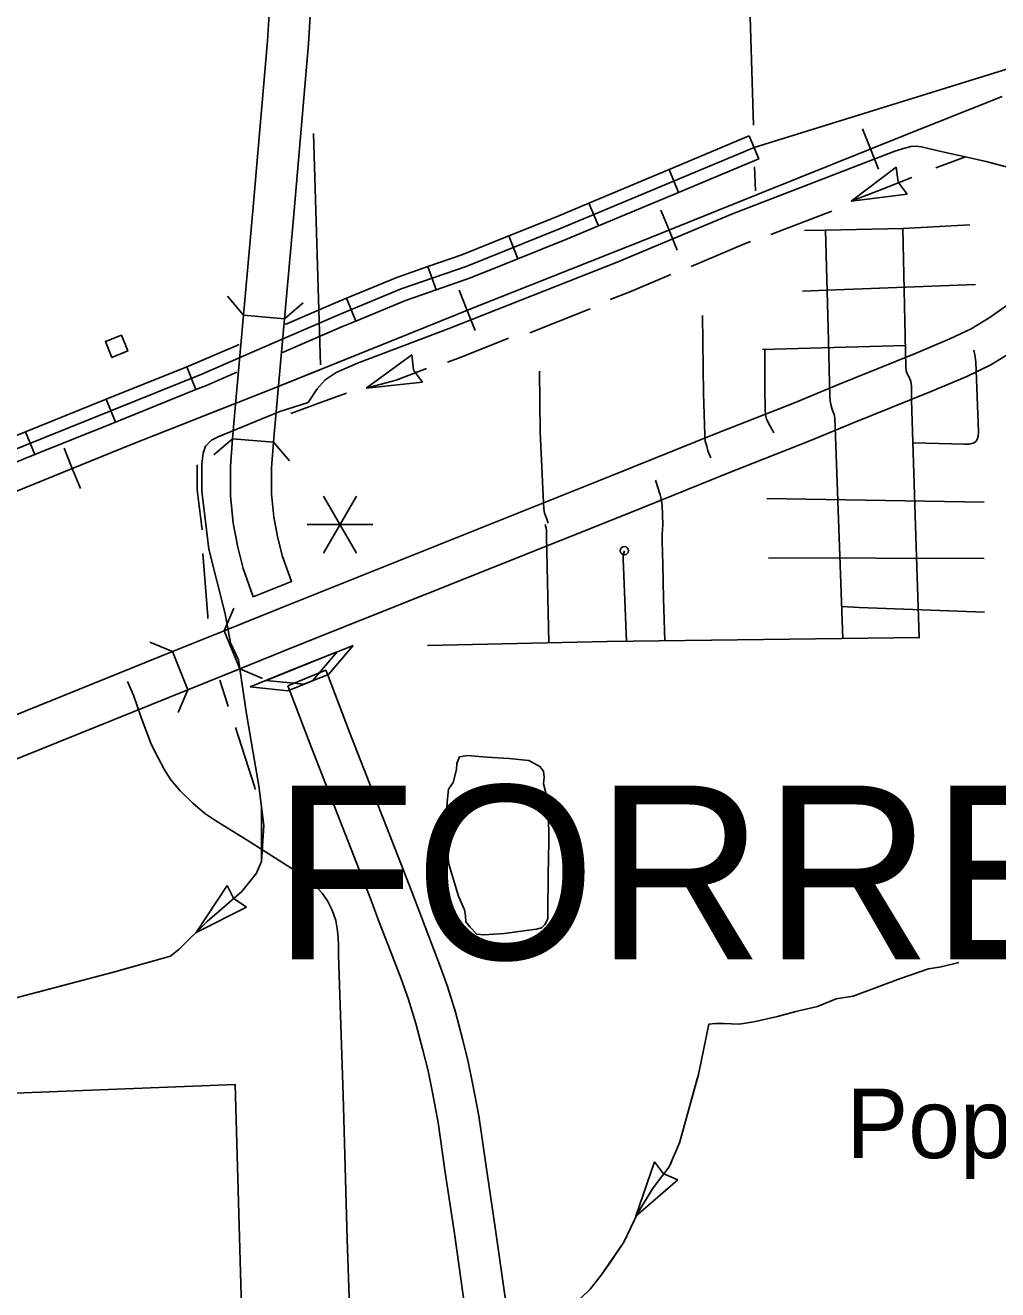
# Model space of a CAD drawing. Extents: x 1084508 to 1142749, y 1057638 to 1093403.
# Drawn here: x 1136713 to 1138567, y 1086863 to 1089275 of the extents above; entities that cross this region are included whole.
import ezdxf

# ---------------------------------------------------------------- set-up
doc = ezdxf.new("R2010")
doc.units = 0
for name, color, linetype in [('Level 10', 7, 'Continuous'), ('Level 15', 7, 'Continuous'), ('Level 32', 7, 'Continuous'), ('Level 33', 7, 'Continuous'), ('Level 34', 7, 'Continuous'), ('Level 35', 7, 'Continuous'), ('Level 37', 7, 'Continuous'), ('Level 40', 7, 'Continuous'), ('Level 42', 7, 'Continuous'), ('Level 43', 7, 'Continuous'), ('Level 48', 7, 'Continuous'), ('Level 5', 7, 'Continuous'), ('Level 56', 7, 'Continuous'), ('Level 6', 7, 'Continuous')]:
    doc.layers.add(name, color=color, linetype=linetype)

msp = doc.modelspace()

# ---------------------------------------------------------------- linework, layer by layer
at = {"layer": 'Level 10'}
for p, q in [((1137128.8, 1088722.6), (1137207, 1088715.7)), ((1137108.3, 1088486.4), (1137186.5, 1088480.1))]:
    msp.add_line(p, q, dxfattribs=at)
for points in [[(1137172.7, 1089803.6), (1137178.3, 1089627.9), (1137181.6, 1089507.8), (1137182.2, 1089425.5), (1137180.5, 1089342.5), (1137177.2, 1089286.7), (1137175, 1089245.4), (1137146.6, 1088921.5), (1137128.8, 1088722.6)], [(1137207, 1088715.7), (1137224.8, 1088914.6), (1137253.3, 1089239.9), (1137255.6, 1089282.3), (1137258.9, 1089339.4), (1137260.6, 1089425), (1137260.1, 1089509.2), (1137256.7, 1089630.3), (1137251.1, 1089806.1), (1137172.7, 1089803.6)], [(1137128.8, 1088722.6), (1137123.1, 1088658.9), (1137110.1, 1088509.2), (1137108.3, 1088486.4)], [(1137207, 1088715.7), (1137201.3, 1088652), (1137188.3, 1088502.4), (1137186.5, 1088480.1)], [(1137147.8, 1088185.1), (1137128.6, 1088239.2), (1137118.1, 1088280), (1137109.2, 1088325.9), (1137104.3, 1088377.6), (1137104, 1088434.5), (1137108.3, 1088486.4)], [(1137186.5, 1088480.1), (1137182.5, 1088431.4), (1137182.7, 1088381.6), (1137187, 1088337.2), (1137194.7, 1088297.2), (1137203.7, 1088262.2), (1137220.7, 1088214.4), (1137147.8, 1088185.1)], [(1137634.2, 1086804.1), (1137609, 1086982.2), (1137591, 1087102.7), (1137577.9, 1087195.1), (1137565.7, 1087257.6), (1137557.6, 1087298.3), (1137547.2, 1087339.6), (1137533.5, 1087392.9), (1137518.2, 1087441.7), (1137503, 1087484), (1137482.6, 1087537.1), (1137461.4, 1087592.4), (1137445.2, 1087635.4), (1137331.5, 1087927.1), (1137289.1, 1088037.5), (1137286.1, 1088045.1), (1137213.4, 1088015.6)], [(1137213.4, 1088015.6), (1137215.9, 1088009.2), (1137258.4, 1087898.7), (1137371.9, 1087607.4), (1137388, 1087564.5), (1137409.3, 1087508.9), (1137429.5, 1087456.6), (1137443.8, 1087416.7), (1137458, 1087371.4), (1137471.2, 1087320.2), (1137481.1, 1087281.1), (1137488.7, 1087242.4), (1137500.5, 1087182), (1137513.3, 1087091.4), (1137531.3, 1086970.8), (1137556.5, 1086793.1)]]:
    msp.add_lwpolyline(points, dxfattribs=at)
at = {"layer": 'Level 15'}
for p, q in [((1137092.5, 1088120.3), (1137121.8, 1088047.6)), ((1136993.8, 1088080.5), (1137023.2, 1088007.8))]:
    msp.add_line(p, q, dxfattribs=at)
for points in [[(1138674.3, 1088824.6), (1138649.3, 1088796.4), (1138627.2, 1088775.8), (1138593.5, 1088746.9), (1138550.9, 1088717.4), (1138516.6, 1088696.6), (1138476.2, 1088677.2), (1138411.8, 1088650.2), (1138260.3, 1088588.7), (1138180, 1088555.2), (1138030.2, 1088496.4), (1137830.5, 1088415.8), (1137197.9, 1088162.9)], [(1137227, 1088090.1), (1137859.8, 1088342.9), (1138059.2, 1088423.5), (1138209.4, 1088482.5), (1138290.2, 1088516.1), (1138441.8, 1088577.7), (1138508.3, 1088605.6), (1138554, 1088627.5), (1138593.6, 1088651.5), (1138641.5, 1088684.7), (1138679.5, 1088717.3), (1138705.5, 1088741.5), (1138733, 1088772.6)], [(1137197.8, 1088162.9), (1137092.5, 1088120.3)], [(1136993.8, 1088080.5), (1137092.5, 1088120.3)], [(1137121.8, 1088047.6), (1137227.1, 1088090.1)], [(1136280, 1087792.3), (1136534.7, 1087895.1), (1136993.8, 1088080.5)], [(1137121.8, 1088047.6), (1137023.2, 1088007.8)], [(1137023.2, 1088007.8), (1136564.1, 1087822.4), (1136309.3, 1087719.6)]]:
    msp.add_lwpolyline(points, dxfattribs=at)
at = {"layer": 'Level 32'}
for p, q in [((1138093.6, 1089064.2), (1138111.8, 1089020.7)), ((1137940.7, 1089000.2), (1137958.9, 1088956.7)), ((1137787.8, 1088936.2), (1137806, 1088892.7)), ((1137634.8, 1088873.5), (1137652.3, 1088829.9)), ((1137480.9, 1088815.2), (1137496.4, 1088770.7)), ((1137325.2, 1088754.7), (1137343.2, 1088711.2)), ((1137020.9, 1088623.9), (1137038.5, 1088580.3)), ((1136867.2, 1088562), (1136884.8, 1088518.3)), ((1136713.5, 1088500), (1136731.1, 1088456.3))]:
    msp.add_line(p, q, dxfattribs=at)
for points in [[(1138093.6, 1089064.2), (1137940.7, 1089000.2)], [(1138102.7, 1089042.5), (1137734.9, 1088888.5), (1137553.5, 1088815.5), (1137429.5, 1088772.4), (1137309.1, 1088722.5), (1137164.5, 1088660), (1137049.6, 1088610.1), (1136285.7, 1088302.1), (1135660.3, 1088050.6), (1135306.6, 1087911.5), (1134323, 1087517.7), (1133947.2, 1087366.5), (1133939.7, 1087363.7), (1133934.5, 1087361.8)], [(1138111.8, 1089020.7), (1137958.9, 1088956.7)], [(1137940.7, 1089000.2), (1137787.8, 1088936.2)], [(1137787.8, 1088936.2), (1137725.9, 1088910.2), (1137634.8, 1088873.5)], [(1137958.9, 1088956.7), (1137806, 1088892.7)], [(1137806, 1088892.7), (1137743.8, 1088866.7), (1137652.3, 1088829.9)], [(1137634.8, 1088873.5), (1137545.2, 1088837.5), (1137480.9, 1088815.2)], [(1137480.9, 1088815.2), (1137421.2, 1088794.4), (1137325.2, 1088754.7)], [(1137652.3, 1088829.9), (1137561.7, 1088793.4), (1137496.4, 1088770.7)], [(1137496.4, 1088770.7), (1137437.9, 1088750.4), (1137343.2, 1088711.2)], [(1137325.2, 1088754.7), (1137299.9, 1088744.2), (1137208.5, 1088704.6)], [(1137343.2, 1088711.2), (1137318.2, 1088700.9), (1137203.2, 1088651.1)], [(1137120.8, 1088666.7), (1137040.5, 1088631.8), (1137020.9, 1088623.9)], [(1137020.9, 1088623.9), (1136867.2, 1088562)], [(1137116.5, 1088613.5), (1137058.7, 1088588.4), (1137038.5, 1088580.3)], [(1137038.5, 1088580.3), (1136884.8, 1088518.3)], [(1136867.2, 1088562), (1136713.5, 1088500)], [(1136713.5, 1088500), (1136559.8, 1088438)], [(1136884.8, 1088518.3), (1136731.1, 1088456.3)], [(1136731.1, 1088456.3), (1136577.4, 1088394.4)]]:
    msp.add_lwpolyline(points, dxfattribs=at)
at = {"layer": 'Level 33'}
for points in [[(1138198.8, 1088883.6), (1138239.2, 1088884.5), (1138386.2, 1088888), (1138514.4, 1088894.6)], [(1138386.2, 1088888), (1138392.2, 1088623.4), (1138393, 1088616.3), (1138395.6, 1088609.3), (1138399, 1088602.7)], [(1138252, 1088542.7), (1138249, 1088552.2), (1138247.7, 1088559.2), (1138247.4, 1088567.2), (1138244.2, 1088698.2), (1138239.2, 1088884.5)], [(1138525, 1088780.7), (1138242.3, 1088770.1), (1138194.9, 1088767.9)], [(1138020.4, 1088450.1), (1138014.5, 1088463.6), (1138012.4, 1088472.5), (1138009.7, 1088482), (1138009, 1088494.3), (1138006.3, 1088572.8), (1138004.3, 1088722)], [(1138118.7, 1088656.6), (1138391.3, 1088664.6)], [(1138123.2, 1088656.7), (1138123.6, 1088582.8)], [(1138405.8, 1088478.9), (1138504.3, 1088476.3), (1138513.1, 1088476.3), (1138518.2, 1088477.3), (1138522.3, 1088478.7), (1138526.1, 1088482.1), (1138528.5, 1088485.2), (1138530.3, 1088491.5), (1138530.5, 1088499.8), (1138525.7, 1088633.3), (1138524, 1088646.6), (1138521.8, 1088655.6)], [(1138399, 1088602.7), (1138401.8, 1088595.6), (1138403, 1088587.1), (1138403.3, 1088560.3), (1138410.6, 1088320.7), (1138417.4, 1088107.3)], [(1138252, 1088542.7), (1138255.7, 1088533), (1138257.1, 1088526.2), (1138272.1, 1088105.5)], [(1137695.1, 1088499.9), (1137701.3, 1088364.1), (1137701.9, 1088353.8), (1137703.3, 1088344.9), (1137706.7, 1088335.4), (1137710.4, 1088325.5)], [(1138541.6, 1088365.7), (1138127.4, 1088372.6)], [(1137704.6, 1088323.2), (1137706.5, 1088315.9), (1137707, 1088311.7), (1137707, 1088300.7), (1137711.2, 1088097.4)], [(1137859.7, 1088100.4), (1137853.4, 1088256.7), (1137853.4, 1088264.1), (1137855.5, 1088273)], [(1138130.1, 1088259.2), (1138541.6, 1088258.5)], [(1138269.9, 1088166.4), (1138303.5, 1088165), (1138542.3, 1088156.1)], [(1137480, 1088092), (1137822.8, 1088100), (1138418.7, 1088107.3)], [(1137335.6, 1086700.1), (1137326.7, 1086959.4), (1137318.9, 1087234.9), (1137310.4, 1087501.6), (1137310.4, 1087519), (1137309.6, 1087535.7), (1137307.7, 1087552.3), (1137305, 1087567.8), (1137298.4, 1087587.6), (1137289.1, 1087605.4), (1137279, 1087619.8), (1137262.7, 1087637.6), (1137249.6, 1087648.5), (1137235.6, 1087657.8), (1137211.2, 1087673.3), (1137141.1, 1087717.8), (1137074.5, 1087758.9), (1137055.5, 1087771.7), (1137032.2, 1087791.7), (1137008.3, 1087815.2), (1136990.3, 1087835.9), (1136978.4, 1087855.2), (1136965.3, 1087880.2), (1136953.1, 1087904), (1136933, 1087957), (1136919.1, 1087997.7), (1136907.7, 1088023.4)]]:
    msp.add_lwpolyline(points, dxfattribs=at)
msp.add_circle((1137855.5, 1088273), 7.85, dxfattribs=at)
at = {"layer": 'Level 34'}
for points in [[(1138715.8, 1089232.2), (1138102.7, 1089042.5)], [(1137695.1, 1088499.9), (1137693.5, 1088615.6)], [(1138140.7, 1088497.7), (1138133.2, 1088510.7), (1138126.4, 1088523.7), (1138124.3, 1088531.9), (1138123.7, 1088542.8), (1138123.6, 1088582.8)], [(1137915, 1088407.6), (1137923.5, 1088379.7), (1137925.6, 1088371.8), (1137927.2, 1088359.8), (1137928.7, 1088322.1), (1137927.7, 1088304.4), (1137927.2, 1088290.7), (1137928.7, 1088247.3), (1137929.8, 1088181.9), (1137932.9, 1088101.3)]]:
    msp.add_lwpolyline(points, dxfattribs=at)
at = {"layer": 'Level 35'}
msp.add_lwpolyline([(1137708.8, 1087799.2), (1137701.5, 1087828.2), (1137702.2, 1087841.3), (1137701.5, 1087852.5), (1137694.3, 1087861.7), (1137673.3, 1087872.9), (1137635.8, 1087876.8), (1137593.1, 1087879.4), (1137556.3, 1087882.7), (1137541.2, 1087880.1), (1137536, 1087866.9), (1137535.3, 1087855.8), (1137528.8, 1087830.8), (1137520.2, 1087818.3), (1137517.6, 1087793.3), (1137515, 1087746.7), (1137516.9, 1087710.5), (1137520.9, 1087675), (1137539.3, 1087613.9), (1137550.4, 1087588.2), (1137552.4, 1087576.4), (1137553.1, 1087565.2), (1137560.9, 1087555.4), (1137574.1, 1087541.6), (1137587.2, 1087540.3), (1137626.6, 1087542.9), (1137668, 1087548.8), (1137687.7, 1087550.8), (1137697.6, 1087553.4), (1137703.5, 1087560), (1137709.4, 1087570.5), (1137709.4, 1087586.9), (1137710.1, 1087652.7), (1137711.4, 1087719.7), (1137710.7, 1087771.6), (1137708.8, 1087799.2)], dxfattribs=at)
at = {"layer": 'Level 37'}
for points in [[(1137128.8, 1088722.6), (1137098.6, 1088758.8)], [(1137243.1, 1088745.9), (1137207, 1088715.7)], [(1137072.4, 1088456), (1137108.3, 1088486.4)], [(1137186.5, 1088480.1), (1137216.9, 1088444.2)], [(1137092.5, 1088120.3), (1137110.9, 1088163.7)], [(1136950.5, 1088098.9), (1136993.8, 1088080.5)], [(1137165.2, 1088029.2), (1137121.8, 1088047.6)], [(1137023.2, 1088007.8), (1137004.8, 1087964.4)]]:
    msp.add_lwpolyline(points, dxfattribs=at)
at = {"layer": 'Level 40'}
for p, q in [((1138324.8, 1089039.6), (1138309.3, 1089078)), ((1138324.8, 1089039.6), (1138340.3, 1089001.2)), ((1137940.6, 1088884.5), (1137925.1, 1088922.9)), ((1137940.6, 1088884.5), (1137956.2, 1088846.1)), ((1137555.6, 1088731.5), (1137540.2, 1088769.9)), ((1137555.6, 1088731.5), (1137571, 1088693)), ((1136802.4, 1088430), (1136786.8, 1088468.4)), ((1136802.4, 1088430), (1136818, 1088391.6))]:
    msp.add_line(p, q, dxfattribs=at)
for points in [[(1138575.7, 1089139.3), (1138389, 1089065.4), (1138116.8, 1088955.7), (1137904.2, 1088869.8), (1137753.2, 1088810.2), (1137569.2, 1088736.9), (1137410, 1088673), (1137187.4, 1088583.1)], [(1138575.7, 1089139.3), (1138389, 1089065.4), (1138116.8, 1088955.7), (1137904.2, 1088869.8), (1137753.2, 1088810.2), (1137569.2, 1088736.9), (1137410, 1088673), (1137198.6, 1088587.7)], [(1137187.4, 1088583.1), (1136913.5, 1088475.2), (1136342.8, 1088243.2), (1135736.1, 1088003), (1135238.2, 1087802.4), (1134649.7, 1087567), (1134040, 1087322.6), (1133385.5, 1087060.5)], [(1137109.8, 1088552.5), (1136913.5, 1088475.2), (1136342.8, 1088243.2), (1135736.1, 1088003), (1135238.2, 1087802.4), (1134649.7, 1087567), (1134040, 1087322.6), (1133385.5, 1087060.5)]]:
    msp.add_lwpolyline(points, dxfattribs=at)
at = {"layer": 'Level 42'}
for p, q in [((1137338.3, 1088092.5), (1137255.3, 1088059.1)), ((1137291.5, 1088037.1), (1137338.3, 1088092.5)), ((1137307.6, 1088080.2), (1137224.6, 1088046.8)), ((1137260.8, 1088024.8), (1137307.6, 1088080.2)), ((1137224.6, 1088046.8), (1137141.6, 1088013.4)), ((1137255.3, 1088059.1), (1137172.3, 1088025.7)), ((1137172.3, 1088025.7), (1137244.4, 1088018.2)), ((1137213.6, 1088005.8), (1137260.8, 1088024.8)), ((1137244.4, 1088018.2), (1137291.5, 1088037.1)), ((1137141.6, 1088013.4), (1137213.6, 1088005.8))]:
    msp.add_line(p, q, dxfattribs=at)
at = {"layer": 'Level 43'}
for p, q in [((1138373.9, 1089004.8), (1138287.9, 1088940)), ((1138377.4, 1088976.3), (1138373.9, 1089004.8)), ((1138394.8, 1088953.1), (1138377.6, 1088976)), ((1138287.9, 1088940), (1138394.8, 1088953.1)), ((1137450.4, 1088646.6), (1137363.2, 1088583.3)), ((1137453.3, 1088618), (1137450.4, 1088646.6)), ((1137470.3, 1088594.5), (1137453.5, 1088617.7)), ((1137363.2, 1088583.3), (1137470.3, 1088594.5)), ((1137097.9, 1087634.7), (1137038.6, 1087544.7)), ((1137110.8, 1087609), (1137097.9, 1087634.7)), ((1137135, 1087593), (1137111, 1087608.7)), ((1137038.6, 1087544.7), (1137135, 1087593)), ((1137877.2, 1087003.8), (1137912.9, 1087107.1)), ((1137912.9, 1087107.1), (1137930.3, 1087084.4)), ((1137957.1, 1087073.2), (1137930.6, 1087084.2)), ((1137877.2, 1087003.8), (1137957.1, 1087073.2))]:
    msp.add_line(p, q, dxfattribs=at)
for points in [[(1136688.2, 1087418.1), (1136881.3, 1087469), (1136989.7, 1087499.5), (1137006.6, 1087513), (1137060, 1087565.8), (1137125.7, 1087622.8), (1137153.8, 1087657.7), (1137163.6, 1087680.1), (1137168.1, 1087749), (1137158.6, 1087824.3), (1137152.1, 1087861.6), (1137134.5, 1087961.6), (1137119.8, 1088064.8), (1137104.2, 1088097.3), (1137094.3, 1088152.6), (1137063.1, 1088275.9), (1137049.5, 1088386.4), (1137049.5, 1088438.6), (1137052.1, 1088459.4), (1137056.8, 1088472.3), (1137068, 1088483.8), (1137080.7, 1088490.1), (1137198.6, 1088538.9), (1137252.3, 1088555.7), (1137269.5, 1088582), (1137284.9, 1088599.3), (1137305.8, 1088612.9), (1137346.6, 1088631), (1137519.7, 1088696.3), (1137841.4, 1088823.2), (1138061.6, 1088915.7), (1138371.5, 1089035.4), (1138392.2, 1089041.6), (1138401.6, 1089044), (1138411.5, 1089044.7), (1138422, 1089043.4), (1138453.7, 1089036), (1138545.5, 1089015.5), (1138600.7, 1089001.2)], [(1138449.5, 1089003.2), (1138506.1, 1089024.3), (1138544.8, 1089015.7)], [(1138345.9, 1088962.4), (1138403.9, 1088984.8)], [(1138287.9, 1088940), (1138345.9, 1088962.4)], [(1138134.9, 1088876.2), (1138250.9, 1088920.9)], [(1137982.6, 1088815.5), (1138084.7, 1088858.4), (1138095.7, 1088862.6)], [(1137828.1, 1088752), (1137864.5, 1088766.3), (1137944.3, 1088799.8)], [(1137674.9, 1088688.8), (1137790.5, 1088734.5)], [(1137517.9, 1088632.6), (1137540.9, 1088641.3), (1137634.5, 1088678.2)], [(1137363.2, 1088583.3), (1137420, 1088598.7), (1137478.2, 1088620.7)], [(1137219.5, 1088534.8), (1137277.7, 1088556.7), (1137325.2, 1088573.8)], [(1137050, 1088313), (1137040.7, 1088389.3), (1137040.7, 1088436.7)], [(1137060.9, 1088143.7), (1137060.9, 1088147.8), (1137051.5, 1088267.6)], [(1137099.7, 1087976), (1137098.7, 1087980), (1137083.8, 1088026.4)], [(1137151.5, 1087817.5), (1137150.5, 1087821.5), (1137113.9, 1087935.9)], [(1137155.4, 1087661.3), (1137163.6, 1087680.1), (1137163.7, 1087783.4)], [(1137038.6, 1087544.7), (1137060, 1087565.8), (1137125.7, 1087622.8), (1137130.3, 1087628.5)], [(1136894.4, 1087472.7), (1136989.7, 1087499.5), (1137006.6, 1087513), (1137009.2, 1087515.6)], [(1138493, 1087487.5), (1138459.7, 1087479.5), (1138435.7, 1087475.4), (1138382.3, 1087456.8), (1138291.6, 1087423.4), (1138259.6, 1087418.1), (1138223.6, 1087403.4), (1138182.2, 1087394), (1138147.6, 1087384.7), (1138102.2, 1087374), (1138074.2, 1087370), (1138044.9, 1087371.4), (1138028.9, 1087371.4), (1138016.8, 1087370), (1137996.8, 1087273.9), (1137960.8, 1087143.2), (1137940.8, 1087097.8), (1137910.1, 1087057.8), (1137880.8, 1087009.7), (1137854.1, 1086953.7), (1137811.4, 1086891), (1137790.1, 1086864.3), (1137754.1, 1086829.6)], [(1136734.2, 1087430.2), (1136854.4, 1087461.9)], [(1137994.5, 1087265.4), (1137961.5, 1087145.6)], [(1137945.1, 1087107.5), (1137940.8, 1087097.8), (1137910.1, 1087057.8), (1137880.8, 1087009.7), (1137877.8, 1087003.5)], [(1137860, 1086966.1), (1137854.1, 1086953.7), (1137826.9, 1086913.6)], [(1137826.9, 1086913.6), (1137811.4, 1086891), (1137790.1, 1086864.3), (1137789.7, 1086863.9)]]:
    msp.add_lwpolyline(points, dxfattribs=at)
at = {"layer": 'Level 48'}
for p, q in [((1137344.5, 1088377.2), (1137281.7, 1088268.4)), ((1137281.7, 1088377.2), (1137344.5, 1088268.4)), ((1137250.4, 1088322.8), (1137375.9, 1088322.8))]:
    msp.add_line(p, q, dxfattribs=at)
at = {"layer": 'Level 5'}
msp.add_lwpolyline([(1137262.4, 1089068.9), (1137276.1, 1088627.4)], dxfattribs=at)
at = {"layer": 'Level 56'}
msp.add_lwpolyline([(1136896.3, 1088684.4), (1136908.5, 1088654.1), (1136878.1, 1088641.8), (1136865.9, 1088672.1)], close=True, dxfattribs=at)
at = {"layer": 'Level 6'}
for points in [[(1138081.6, 1089746.2), (1138101.4, 1089084.7)], [(1138103.8, 1089005.5), (1138105.2, 1088959.5)], [(1137136, 1086447.6), (1137112.9, 1087254.9), (1136451.6, 1087228.5), (1136432, 1087974.5), (1136328.8, 1087958.8), (1136326, 1088065.1), (1136321.7, 1088226.4)]]:
    msp.add_lwpolyline(points, dxfattribs=at)

# ---------------------------------------------------------------- texts
for s, height, p in [('FORREST CITY', 331.46, (1137185.2, 1087493.5)), ('Pop. 15,371', 132.584, (1138278.5, 1087114.3))]:
    msp.add_text(s, height=height, dxfattribs=at).set_placement(p)

doc.saveas('drawing.dxf')
